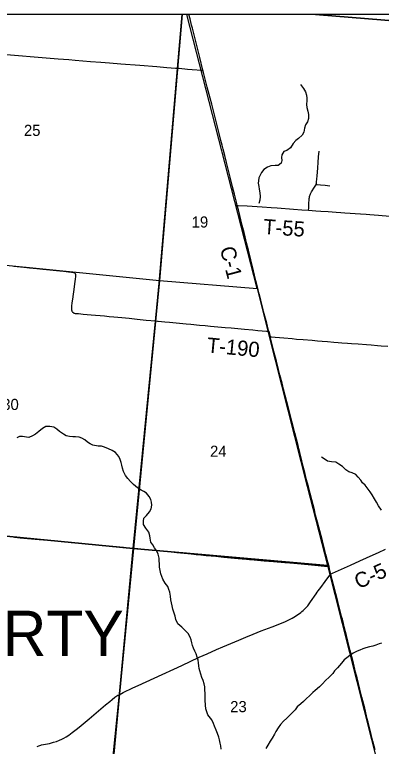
# Model space of a CAD drawing. Extents: x 0 to 1101, y 0 to 440.
# Drawn here: x 841.183 to 842.564, y 379.151 to 381.906 of the extents above; entities that cross this region are included whole.
import ezdxf

# ---------------------------------------------------------------- set-up
doc = ezdxf.new("R2010")
doc.units = 0
for name, color, linetype in [('GM_X_County_Road', 7, 'Continuous'), ('GM_X_County_Road_Text', 7, 'Continuous'), ('GM_X_Major_River', 7, 'Continuous'), ('GM_X_Minor_River', 7, 'Continuous'), ('GM_X_Section', 7, 'Continuous'), ('GM_X_Section_Text', 7, 'Continuous'), ('GM_X_Township_Road', 7, 'Continuous'), ('GM_X_Township_Road_Text', 7, 'Continuous'), ('GM_X_Township_Text', 7, 'Continuous'), ('GM_X_Unincorporated_Text', 7, 'Continuous'), ('SH_Cut_Line', 7, 'Continuous')]:
    doc.layers.add(name, color=color, linetype=linetype)

msp = doc.modelspace()

# ---------------------------------------------------------------- linework, layer by layer
at = {"layer": 'GM_X_County_Road'}
msp.add_line((842.1453, 380.6938), (842.1401, 380.7143), dxfattribs=at)
for points in [[(839.2666, 377.0719), (839.8064, 377.0309), (840.2909, 376.9883), (840.8257, 376.9319), (840.9467, 376.9203), (841.3305, 376.8871), (841.3385, 376.8863), (841.3566, 377.073), (841.3964, 377.4824), (841.4351, 377.8808), (841.4843, 378.4003), (841.4936, 378.5206), (841.5774, 379.349), (841.6309, 379.8967), (841.7131, 380.7514), (841.7269, 380.895), (841.796, 381.7031), (841.8133, 381.9059), (839.205, 381.9059)], [(844.7118, 381.648), (844.0658, 381.7282), (843.2462, 381.8298), (843.023, 381.8481), (842.3157, 381.9059), (841.8133, 381.9059), (841.796, 381.7031), (841.7269, 380.895), (841.7131, 380.7514), (841.6309, 379.8967), (841.5774, 379.349), (841.4936, 378.5206), (841.4843, 378.4003), (841.4351, 377.8808), (841.3964, 377.4824), (841.3566, 377.073), (841.3385, 376.8863), (842.3434, 376.7867), (843.147, 376.7122), (843.2235, 376.704), (843.7743, 376.6401), (844.4941, 376.5699)], [(842.1401, 380.7143), (842.1394, 380.7173), (842.1323, 380.745), (842.1207, 380.7888), (842.1173, 380.8013), (842.1097, 380.8315), (842.1041, 380.8551), (842.1005, 380.8695), (842.0917, 380.9044), (842.0774, 380.9628), (842.0723, 380.9832), (842.0633, 381.0188), (842.0563, 381.0472), (842.0507, 381.0695), (842.0469, 381.0854), (842.0404, 381.1117), (842.0255, 381.1713), (842.0213, 381.188), (842.0194, 381.1954), (842.0106, 381.2303), (842.0039, 381.2581), (841.995, 381.2943), (841.9864, 381.3286), (841.9811, 381.349), (841.9746, 381.3756), (841.9684, 381.3992), (841.9645, 381.414), (841.9599, 381.4326), (841.9534, 381.4581), (841.943, 381.4989), (841.925, 381.5693), (841.9194, 381.5916), (841.9086, 381.6334), (841.8945, 381.6878), (841.8923, 381.6963), (841.8801, 381.7444), (841.87, 381.7848), (841.8613, 381.8192), (841.8523, 381.8547), (841.8493, 381.8667), (841.8434, 381.8895), (841.8391, 381.9059)], [(842.2532, 380.2716), (842.2501, 380.2839), (842.2379, 380.3314), (842.2141, 380.4241), (842.1958, 380.4957), (842.1898, 380.5192), (842.1819, 380.5505), (842.177, 380.5698), (842.1687, 380.6017), (842.1595, 380.6378), (842.1466, 380.689), (842.1453, 380.6938)], [(842.5402, 379.1384), (842.5322, 379.1709), (842.5258, 379.1956), (842.5179, 379.227), (842.5141, 379.2426), (842.511, 379.255), (842.5011, 379.2951), (842.4905, 379.3373), (842.4832, 379.3668), (842.4723, 379.4096), (842.467, 379.4307), (842.4585, 379.4651), (842.4467, 379.5121), (842.4383, 379.5471), (842.4326, 379.5694), (842.4244, 379.6012), (842.4212, 379.6138), (842.4171, 379.6298), (842.414, 379.6408), (842.3998, 379.6968), (842.3848, 379.7545), (842.3791, 379.7781), (842.3774, 379.7852), (842.3739, 379.7994), (842.369, 379.8197), (842.3668, 379.8284), (842.3629, 379.8444), (842.3552, 379.8738), (842.3514, 379.8885), (842.3421, 379.9248), (842.3322, 379.9625), (842.3235, 379.9956), (842.3165, 380.022), (842.3117, 380.0413), (842.302, 380.0792), (842.2957, 380.1039), (842.2892, 380.1291), (842.2825, 380.1544), (842.2754, 380.1821), (842.27, 380.2044), (842.2646, 380.2261), (842.2567, 380.2574), (842.2532, 380.2716)], [(841.5736, 379.3447), (841.5761, 379.3461), (841.5921, 379.3543), (841.6281, 379.3712), (841.6485, 379.3804), (841.7386, 379.4222), (841.7822, 379.4421), (841.812, 379.456), (841.8785, 379.4869), (841.9078, 379.5002), (841.9436, 379.516), (841.9675, 379.5264), (841.9973, 379.5388), (842.0276, 379.5518), (842.0533, 379.5627), (842.0809, 379.5741), (842.1109, 379.5859), (842.1395, 379.5964), (842.1523, 379.6012), (842.1876, 379.6151), (842.2026, 379.6213), (842.2155, 379.6275), (842.2276, 379.634), (842.2346, 379.6381), (842.2518, 379.6493), (842.2609, 379.6559), (842.2648, 379.6589), (842.2694, 379.6626), (842.2732, 379.6661), (842.2771, 379.6699), (842.2801, 379.673), (842.2836, 379.6768), (842.2866, 379.6804), (842.2898, 379.6846), (842.2974, 379.695), (842.3182, 379.7252), (842.3227, 379.7318), (842.3265, 379.7367), (842.3309, 379.7428), (842.3356, 379.7493), (842.352, 379.772), (842.3659, 379.7903), (842.3704, 379.7961), (842.3714, 379.7973), (842.3725, 379.7983), (842.3739, 379.7994), (842.3755, 379.8006), (842.3774, 379.8018), (842.38, 379.8032), (842.4026, 379.8135), (842.4479, 379.834), (842.4824, 379.8496), (842.5334, 379.8726), (842.5532, 379.8816), (842.5798, 379.8935)], [(841.2675, 379.1511), (841.2738, 379.1537), (841.2776, 379.155), (841.2811, 379.1561), (841.2848, 379.1571), (841.2922, 379.1586), (841.3062, 379.1612), (841.3148, 379.1629), (841.3214, 379.1646), (841.3292, 379.1667), (841.3405, 379.1703), (841.3516, 379.1744), (841.3613, 379.1788), (841.3685, 379.1825), (841.3777, 379.1879), (841.3871, 379.194), (841.3997, 379.2032), (841.4148, 379.2151), (841.4192, 379.2186), (841.4331, 379.23), (841.4637, 379.2555), (841.5255, 379.3075), (841.5411, 379.3208), (841.5502, 379.3283), (841.5604, 379.3362), (841.5639, 379.3387), (841.5676, 379.3411), (841.5716, 379.3436), (841.5736, 379.3447)]]:
    msp.add_lwpolyline(points, dxfattribs=at)
msp.add_lwpolyline([(847.9476, 381.9059), (842.3157, 381.9059), (843.023, 381.8481), (843.2462, 381.8298), (844.0658, 381.7282), (844.7118, 381.648), (844.7738, 381.6404), (844.8107, 381.6358), (844.8229, 381.6343), (845.008, 381.6114), (845.0655, 381.6042), (845.3492, 381.569), (845.7047, 381.5258), (845.7218, 381.5239), (845.8327, 381.5116), (846.7534, 381.4335), (846.7617, 381.4329), (846.7789, 381.4314), (846.8323, 381.427), (847.896, 381.3391), (847.9127, 381.5179)], close=True, dxfattribs=at)
at = {"layer": 'GM_X_Major_River'}
msp.add_lwpolyline([(842.565, 379.5398), (842.5551, 379.5369), (842.5433, 379.5325), (842.5319, 379.5285), (842.5197, 379.5256), (842.506, 379.522), (842.4946, 379.5183), (842.4824, 379.514), (842.4725, 379.5096), (842.4576, 379.5026), (842.4446, 379.494), (842.4339, 379.4851), (842.4239, 379.4776), (842.4139, 379.4641), (842.3985, 379.4472), (842.3881, 379.4352), (842.3807, 379.4255), (842.3669, 379.4124), (842.3542, 379.4), (842.3427, 379.3869), (842.3304, 379.375), (842.315, 379.3623), (842.3054, 379.3537), (842.2939, 379.3413), (842.282, 379.3312), (842.2712, 379.3204), (842.2605, 379.3114), (842.2474, 379.2999), (842.2393, 379.2893), (842.2278, 379.2774), (842.2182, 379.2676), (842.2078, 379.2579), (842.1955, 379.2463), (842.184, 379.2332), (842.1758, 379.2208), (842.1665, 379.2073), (842.1619, 379.1975), (842.1529, 379.1828), (842.1452, 379.1708), (842.137, 379.1561), (842.1292, 379.1429)], dxfattribs=at)
at = {"layer": 'GM_X_Minor_River'}
for points in [[(842.2592, 381.6424), (842.2708, 381.6282), (842.2786, 381.6159), (842.2826, 381.603), (842.2832, 381.592), (842.2831, 381.5825), (842.2825, 381.568), (842.2835, 381.5566), (842.2871, 381.5422), (842.2892, 381.53), (842.2898, 381.5144), (842.2858, 381.5019), (842.2785, 381.491), (842.2749, 381.4789), (842.2717, 381.4638), (842.2658, 381.4521), (842.2524, 381.4393), (842.2424, 381.4326), (842.2313, 381.4203), (842.2216, 381.4045), (842.2074, 381.3944), (842.1968, 381.3904), (842.189, 381.3776), (842.1885, 381.3681), (842.1888, 381.3571), (842.1867, 381.3468), (842.1753, 381.3386), (842.1635, 381.3384), (842.1479, 381.3367), (842.1346, 381.3312), (842.122, 381.3231), (842.112, 381.3114), (842.103, 381.291), (842.101, 381.2808), (842.1005, 381.2713), (842.1029, 381.2591), (842.1043, 381.2493), (842.1064, 381.2352), (842.1078, 381.2219), (842.1057, 381.2071), (842.1021, 381.195)], [(841.7267, 379.86), (841.7235, 379.8748), (841.7176, 379.8886), (841.7101, 379.8989), (841.7031, 379.9097), (841.6964, 379.92), (841.6932, 379.9348), (841.6922, 379.9443), (841.6882, 379.9577), (841.6771, 379.9726), (841.6689, 379.9868), (841.6684, 379.9997), (841.6697, 380.0107), (841.6793, 380.0208), (841.6912, 380.0347), (841.6971, 380.046), (841.6991, 380.0588), (841.6985, 380.071), (841.6964, 380.0809), (841.6894, 380.092), (841.6801, 380.1043), (841.6695, 380.1109), (841.6594, 380.1159), (841.6455, 380.1249), (841.6305, 380.1376), (841.6193, 380.1484), (841.6092, 380.1603), (841.6007, 380.1714), (841.5929, 380.1856), (841.5889, 380.1981), (841.5864, 380.2099), (841.5847, 380.2194), (841.5803, 380.2313), (841.5748, 380.2431), (841.5628, 380.2573), (841.55, 380.2651), (841.5365, 380.271), (841.521, 380.2776), (841.5105, 380.2812), (841.4972, 380.2821), (841.4779, 380.2851), (841.4678, 380.2905), (841.4576, 380.2964), (841.4468, 380.3056), (841.4359, 380.3122), (841.4257, 380.3154), (841.4124, 380.3164), (841.4026, 380.3165), (841.3897, 380.3178), (841.3776, 380.3203), (841.3667, 380.3269), (841.3525, 380.3369), (841.3423, 380.345), (841.3303, 380.3524), (841.316, 380.3557), (841.3, 380.3551), (841.2874, 380.3485), (841.274, 380.3365), (841.261, 380.3265), (841.2506, 380.3201), (841.2365, 380.3147), (841.2271, 380.3148), (841.2123, 380.3184), (841.2017, 380.3182), (841.1907, 380.3134)], [(842.5641, 380.0407), (842.5533, 380.0567), (842.5456, 380.0705), (842.5378, 380.0835), (842.5297, 380.0977), (842.5222, 380.1092), (842.5107, 380.1241), (842.5033, 380.1349), (842.4932, 380.1433), (842.4868, 380.1529), (842.4764, 380.1645), (842.4678, 380.1744), (842.4543, 380.1811), (842.4411, 380.1851), (842.4302, 380.1928), (842.4171, 380.2047), (842.4043, 380.214), (842.3927, 380.2207), (842.376, 380.2224), (842.3609, 380.2245), (842.3481, 380.2342), (842.338, 380.2404)], [(841.9613, 379.1404), (841.9589, 379.154), (841.9571, 379.1636), (841.9546, 379.1765), (841.9517, 379.186), (841.9466, 379.1994), (841.9419, 379.212), (841.936, 379.2272), (841.9324, 379.2379), (841.9257, 379.2513), (841.9109, 379.2708), (841.9072, 379.2811), (841.9032, 379.2922), (841.9015, 379.307), (841.901, 379.326), (841.9004, 379.3366), (841.9002, 379.3503), (841.8997, 379.3643), (841.8995, 379.3761), (841.897, 379.3871), (841.8926, 379.3993), (841.8878, 379.4104), (841.8838, 379.4237), (841.8798, 379.4352), (841.8785, 379.4447), (841.8771, 379.4549), (841.8753, 379.4656), (841.8736, 379.4755), (841.8703, 379.4873), (841.8663, 379.4995), (841.8619, 379.5098), (841.8564, 379.5212), (841.8528, 379.5308), (841.8502, 379.5407), (841.8474, 379.5525), (841.8437, 379.562), (841.8363, 379.5758), (841.8248, 379.5873), (841.8132, 379.6), (841.7971, 379.6124), (841.7901, 379.6292), (841.7869, 379.6414), (841.7832, 379.6524), (841.7793, 379.6676), (841.7757, 379.681), (841.7732, 379.6924), (841.7714, 379.703), (841.7697, 379.7171), (841.7669, 379.7316), (841.7636, 379.7415), (841.7593, 379.7529), (841.75, 379.7659), (841.7407, 379.7809), (841.7367, 379.7912), (841.7334, 379.8011), (841.7305, 379.8129), (841.7281, 379.8266), (841.7279, 379.8391), (841.7277, 379.8505), (841.7267, 379.86)]]:
    msp.add_lwpolyline(points, dxfattribs=at)
at = {"layer": 'GM_X_Section'}
for points in [[(840.7091, 381.0063), (841.7285, 380.9046), (841.6296, 379.8961), (840.6089, 379.9958)], [(841.7285, 380.9046), (842.0966, 380.8744), (842.1401, 380.6992), (842.2843, 380.1296), (842.3605, 379.8324), (841.6296, 379.8961)], [(841.6296, 379.8961), (841.5347, 378.8945), (840.5178, 378.9931), (840.6089, 379.9958)], [(842.3605, 379.8324), (842.5543, 379.0686), (842.5276, 378.7981), (841.5347, 378.8945), (841.6296, 379.8961)]]:
    msp.add_lwpolyline(points, close=True, dxfattribs=at)
at = {"layer": 'GM_X_Township_Road'}
for p, q in [((841.7885, 381.7049), (841.8014, 381.7039)), ((841.7141, 380.7528), (841.7207, 380.7521)), ((842.1401, 380.7143), (842.1453, 380.6938)), ((841.6315, 379.8974), (841.6346, 379.8972))]:
    msp.add_line(p, q, dxfattribs=at)
for points in [[(841.1527, 381.7559), (841.1979, 381.7518), (841.2564, 381.7468), (841.3471, 381.7399), (841.3873, 381.7365), (841.4114, 381.7345), (841.4398, 381.7322), (841.4683, 381.7297), (841.5079, 381.7267), (841.5401, 381.7241), (841.5828, 381.7208), (841.654, 381.7153), (841.7184, 381.7103), (841.7556, 381.7074), (841.7885, 381.7049)], [(841.8014, 381.7039), (841.8025, 381.7038), (841.8335, 381.701), (841.8521, 381.6995), (841.8874, 381.6967), (841.8923, 381.6963)], [(842.29, 381.1698), (842.2904, 381.1775), (842.2914, 381.1956), (842.292, 381.2084), (842.2925, 381.2134), (842.2932, 381.2178), (842.2939, 381.2211), (842.2948, 381.2249), (842.2957, 381.2277), (842.297, 381.231), (842.2982, 381.2337), (842.2996, 381.2366), (842.3012, 381.2393), (842.3127, 381.2567), (842.3168, 381.264), (842.3174, 381.2653), (842.3181, 381.267), (842.3187, 381.2689), (842.3191, 381.2708), (842.3194, 381.2722), (842.3198, 381.2748), (842.3212, 381.2881), (842.3221, 381.2984), (842.3244, 381.3288), (842.326, 381.3491), (842.3278, 381.3702), (842.3297, 381.3922)], [(842.3181, 381.267), (842.322, 381.2666), (842.3352, 381.2651), (842.3522, 381.2634), (842.3703, 381.2619)], [(842.0213, 381.188), (842.0248, 381.1878), (842.0589, 381.1859), (842.1145, 381.1825), (842.1489, 381.1801), (842.1719, 381.1785), (842.2333, 381.174), (842.2646, 381.1717), (842.29, 381.1698), (842.3172, 381.1678), (842.3357, 381.1666), (842.3636, 381.1646), (842.3938, 381.1623), (842.411, 381.1609), (842.427, 381.1595), (842.4848, 381.1556), (842.5071, 381.1542), (842.5207, 381.1532), (842.5533, 381.1509), (842.5959, 381.1476)], [(841.1795, 380.9592), (841.2174, 380.9554), (841.2394, 380.9532), (841.2672, 380.9502), (841.2888, 380.9478), (841.3154, 380.9451), (841.3531, 380.9416), (841.3674, 380.9402), (841.3859, 380.9383), (841.3976, 380.937), (841.4023, 380.9362), (841.4048, 380.9356), (841.4064, 380.9352), (841.4075, 380.9346), (841.4087, 380.9338), (841.4097, 380.933), (841.4104, 380.932), (841.4109, 380.9311), (841.4114, 380.9298), (841.4118, 380.9284), (841.4121, 380.9267), (841.4123, 380.9249), (841.4123, 380.9228), (841.4121, 380.92), (841.4106, 380.9096), (841.4086, 380.893), (841.407, 380.8812), (841.401, 380.835), (841.399, 380.8209), (841.3976, 380.8085), (841.3968, 380.8016), (841.3968, 380.7997), (841.3968, 380.7978), (841.397, 380.7959), (841.3972, 380.7943), (841.3975, 380.7928), (841.3979, 380.7916), (841.3983, 380.7904), (841.3989, 380.7892), (841.3997, 380.7879), (841.4009, 380.7864), (841.4019, 380.7854), (841.4029, 380.7846), (841.4038, 380.784), (841.4051, 380.7832), (841.4068, 380.7826), (841.4087, 380.7819), (841.4106, 380.7815), (841.4125, 380.7813), (841.4232, 380.7803), (841.4406, 380.7788), (841.4708, 380.7762), (841.4875, 380.7747), (841.5057, 380.7731), (841.5209, 380.7717), (841.5395, 380.7701), (841.5568, 380.7684), (841.571, 380.767), (841.5862, 380.7655), (841.6142, 380.7628), (841.6438, 380.7597), (841.6784, 380.7564), (841.7141, 380.7528)], [(841.7207, 380.7521), (841.7235, 380.7518), (841.748, 380.7496), (841.7662, 380.7479), (841.7908, 380.7457), (841.8293, 380.7423), (841.8466, 380.7407), (841.8795, 380.7375), (841.9002, 380.7356), (841.9206, 380.7336), (841.9758, 380.7285), (841.9985, 380.7264), (842.0492, 380.7219), (842.0795, 380.7192), (842.0992, 380.7174), (842.1315, 380.7148), (842.1401, 380.7143)], [(842.1453, 380.6938), (842.1493, 380.6935), (842.1643, 380.6921), (842.1963, 380.6891), (842.2279, 380.6864), (842.2446, 380.6849), (842.27, 380.6829), (842.304, 380.6799), (842.3233, 380.6784), (842.3405, 380.677), (842.361, 380.6753), (842.3853, 380.6733), (842.4011, 380.672), (842.4148, 380.6709), (842.4367, 380.6692), (842.452, 380.668), (842.4771, 380.6662), (842.5084, 380.664), (842.5257, 380.6626), (842.5492, 380.6609), (842.5635, 380.6597), (842.5881, 380.6576)], [(841.1824, 379.9386), (841.2038, 379.9369), (841.2318, 379.9344), (841.2756, 379.9304), (841.3077, 379.9275), (841.3532, 379.9235), (841.3751, 379.9215), (841.3961, 379.9194), (841.4195, 379.9172), (841.4474, 379.9147), (841.4628, 379.9132), (841.4813, 379.9115), (841.5044, 379.9093), (841.5189, 379.908), (841.543, 379.9057), (841.5523, 379.9048), (841.5671, 379.9033), (841.5935, 379.9007), (841.6109, 379.8992), (841.6258, 379.8979), (841.6315, 379.8974)], [(841.6346, 379.8972), (841.6356, 379.8971), (841.6467, 379.896), (841.664, 379.8942), (841.6843, 379.8921), (841.717, 379.889), (841.7333, 379.8874), (841.7623, 379.8847), (841.7944, 379.8814), (841.8208, 379.8789), (841.8481, 379.8763), (841.8668, 379.8743), (841.8841, 379.8725), (841.9044, 379.8704), (841.9402, 379.8671), (841.9705, 379.8642), (841.9977, 379.8615), (842.0243, 379.859), (842.0398, 379.8577)], [(842.0398, 379.8577), (842.043, 379.8574), (842.067, 379.8553), (842.0852, 379.8536), (842.1222, 379.8505), (842.1584, 379.8475), (842.2004, 379.8441), (842.2197, 379.8425), (842.2479, 379.8399), (842.2742, 379.8374), (842.3006, 379.8349), (842.3129, 379.8337), (842.3493, 379.8301), (842.3668, 379.8284)]]:
    msp.add_lwpolyline(points, dxfattribs=at)
at = {"layer": 'GM_X_Unincorporated_Text'}
for points in [[(841.8136, 381.9059), (840.7439, 381.9059), (840.7091, 381.0063), (841.7285, 380.9046)], [(841.8315, 381.9059), (841.8136, 381.9059), (841.7285, 380.9046), (842.0966, 380.8744)]]:
    msp.add_lwpolyline(points, close=True, dxfattribs=at)
at = {"layer": 'SH_Cut_Line'}
msp.add_lwpolyline([(850.9258, 381.9059), (837.3258, 381.9059)], dxfattribs=at)

# ---------------------------------------------------------------- texts
at = {"layer": 'GM_X_County_Road_Text'}
for s, rotation, p in [('C-1', 284.3692, (841.9554, 381.0257)), ('C-5', 24.1028, (842.478, 379.7426))]:
    msp.add_text(s, height=0.05682, rotation=rotation, dxfattribs=at).set_placement(p)
at = {"layer": 'GM_X_Section_Text'}
for s, p in [('25', (841.2181, 381.4494)), ('19', (841.8497, 381.1044)), ('30', (841.1364, 380.4177)), ('24', (841.9189, 380.2414)), ('23', (841.9947, 379.2802))]:
    msp.add_text(s, height=0.04186, rotation=0, dxfattribs=at).set_placement(p)
at = {"layer": 'GM_X_Township_Road_Text'}
for s, rotation, p in [('T-55', 356.1157, (842.1177, 381.0802)), ('T-190', 354.6531, (841.9051, 380.6345))]:
    msp.add_text(s, height=0.05682, rotation=rotation, dxfattribs=at).set_placement(p)
at = {"layer": 'GM_X_Township_Text'}
msp.add_text('LIBERTY', height=0.17045, rotation=0, dxfattribs=at).set_placement((840.6439, 379.4918))

doc.saveas('drawing.dxf')
